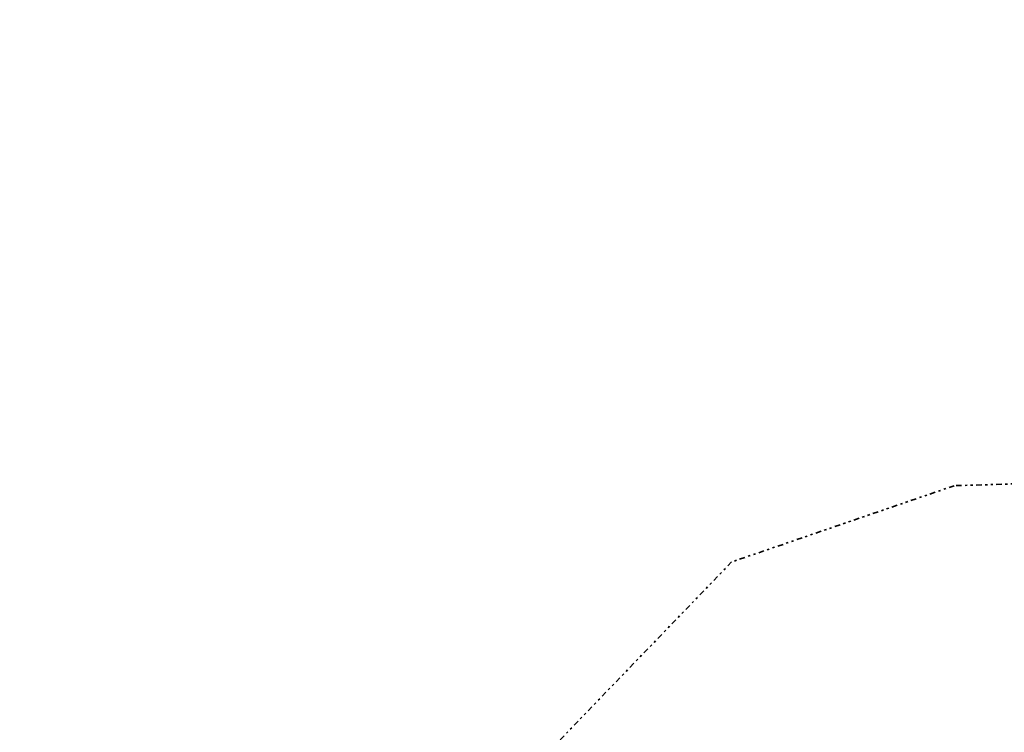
# Model space of a CAD drawing. Header units: metres. Extents: x 169249 to 194689, y 406250 to 412203.
# Tile 287 of 442: x 186982 to 187423, y 410868 to 411186. Entities that reach past the tile are written whole.
import ezdxf

# ---------------------------------------------------------------- set-up
doc = ezdxf.new("R2010")
doc.units = ezdxf.units.M
doc.linetypes.add('BGT_NLCS_N264$0$AL-TEKENBLADGRENS', pattern=[11.5, 2.5, -1.5, 1, -1.5, 1, -1.5, 2.5])
doc.layers.add('BGT_NLCS_N264$0$X-XX-AL-TEKENBLADGRENS-G', color=252, linetype='BGT_NLCS_N264$0$AL-TEKENBLADGRENS', lineweight=35)
doc.layers.add('X-XX-AL-REFERENTIE-G', color=7, linetype='CONTINUOUS', lineweight=18)

# ---------------------------------------------------------------- blocks, each defined once
blk = doc.blocks.new('BGT_NLCS_N264')
at = {"layer": 'BGT_NLCS_N264$0$X-XX-AL-TEKENBLADGRENS-G'}
blk.add_polyline3d([(191101.65, 411962.5, 0), (190130.85, 411743.35, 0), (190048.15, 411776.15, 0), (189929.72, 411776.3, 0), (189384.97, 411700.42, 0), (189107.45, 411593.11, 0), (188993.52, 411594.3, 0), (188449.38, 411824.2, 0), (188376.53, 411837.2, 0), (188020.5, 411811.09, 0), (187868.07, 411710.35, 0), (187729.55, 411309.12, 0), (187538.62, 410982.19, 0), (187400.39, 410978.01, 0), (187300.77, 410943.91, 0), (187161.49, 410799.53, 0), (186096.12, 410707.06, 0), (184991.02, 410538.75, 0), (184829.57, 410472.97, 0), (184730.27, 410345.11, 0), (184591.14, 410257.51, 0), (184515.15, 410189.17, 0), (184436.25, 410062.73, 0), (184183.19, 410038.13, 0)], dxfattribs=at)

msp = doc.modelspace()

# ---------------------------------------------------------------- block references
at = {"layer": 'X-XX-AL-REFERENTIE-G'}
msp.add_blockref('BGT_NLCS_N264', (0, 0), dxfattribs=at)

doc.saveas('drawing.dxf')
